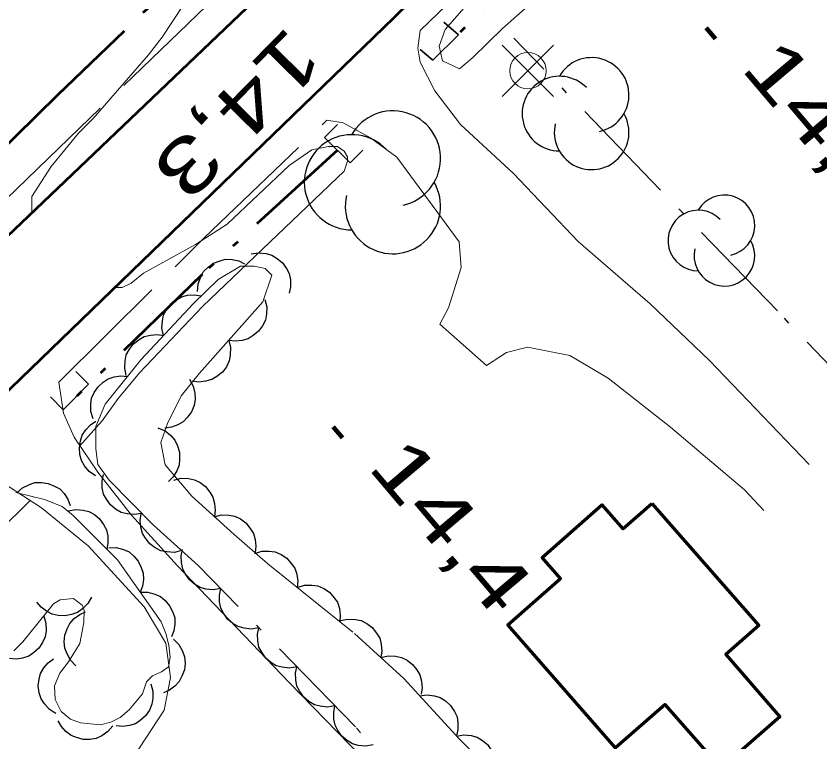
# Model space of a CAD drawing. Extents: x 386081 to 389416, y 5130568 to 5134082.
# Drawn here: x 387291.92 to 387336.1, y 5132178.62 to 5132218.53 of the extents above; entities that cross this region are included whole.
import ezdxf

# ---------------------------------------------------------------- set-up
doc = ezdxf.new("R2010")
doc.units = 0
doc.header["$LTSCALE"] = 1.2
for name, pattern in [('DASH_DOUBLE_DOT', [9.2, 5, -1.2, 0.3, -1.2, 0.3, -1.2]), ('DOT_DASHED', [7.7, 5, -1.2, 0.3, -1.2]), ('LONG_DASHED', [7.5, 6, -1.5])]:
    doc.linetypes.add(name, pattern=pattern)
for name, color, linetype, lineweight in [('19', 7, 'Continuous', 13), ('2', 7, 'Continuous', 13), ('21', 7, 'LONG_DASHED', 35), ('26', 7, 'Continuous', 35), ('3', 7, 'Continuous', 140), ('31', 7, 'Continuous', 70), ('36', 7, 'Continuous', 13), ('4', 7, 'DASH_DOUBLE_DOT', 53), ('41', 7, 'DOT_DASHED', 25), ('44', 7, 'Continuous', 25)]:
    doc.layers.add(name, color=color, linetype=linetype, lineweight=lineweight)

msp = doc.modelspace()

# ---------------------------------------------------------------- linework, layer by layer
at = {"layer": '19'}
for points in [[(387335.51, 5132193.87), (387330.03, 5132199.59), (387326.78, 5132202.7), (387322.82, 5132206.13), (387319.26, 5132209.88), (387316.35, 5132212.57), (387314.94, 5132214.42), (387314.13, 5132215.99), (387314, 5132216.76), (387314.14, 5132217.73)], [(387309, 5132212.8), (387309.89, 5132212.66), (387311.41, 5132211.83), (387312.84, 5132210.78), (387316.27, 5132206.11), (387316.38, 5132204.71), (387315.68, 5132202.49), (387315.22, 5132201.59), (387317.77, 5132199.32), (387318.87, 5132200.04), (387320.03, 5132200.32), (387322.36, 5132199.86), (387324.46, 5132198.62), (387327.9, 5132195.93), (387331.96, 5132192.48), (387333.02, 5132191.34)], [(387294.27, 5132198.41), (387294.52, 5132196.69), (387295.11, 5132195.38), (387296.41, 5132193.46), (387298.26, 5132191.09), (387300.79, 5132188.3), (387306.91, 5132181.91), (387315.58, 5132173.01), (387318.59, 5132168.58)], [(387288.98, 5132193.51), (387290.53, 5132193.29), (387293.31, 5132191.5), (387295.88, 5132189.4), (387298.96, 5132186.05), (387300.16, 5132184.05), (387300.4, 5132182.17), (387300.06, 5132180.37), (387297.7, 5132176.75), (387294.77, 5132173.42)]]:
    msp.add_lwpolyline(points, dxfattribs=at)
at = {"layer": '2'}
for points in [[(387292.79, 5132207.75), (387292.79, 5132208.61), (387293.85, 5132210.26), (387295.35, 5132212.1), (387296.15, 5132212.9), (387299.2, 5132216.39), (387299.95, 5132217.37), (387301.13, 5132219.15), (387304.17, 5132222.13), (387330.72, 5132247.76), (387336.49, 5132252.9), (387339.94, 5132256.42), (387350.61, 5132266.83), (387352.3, 5132268.05), (387359.5, 5132272.69)], [(387295.43, 5132194.9), (387296.66, 5132196.28), (387297.53, 5132197.51), (387298.71, 5132198.92), (387302.19, 5132202.59), (387309.95, 5132210), (387310.14, 5132210.55), (387310.14, 5132210.8), (387309.96, 5132211.11), (387309.59, 5132211.36), (387309.1, 5132211.36), (387308.17, 5132211.18), (387306.93, 5132210.32), (387303.52, 5132207.08), (387301.78, 5132205.98), (387298.93, 5132204.39), (387298.25, 5132203.84), (387297.76, 5132203.6), (387297.39, 5132203.6)], [(387266.36, 5132168.51), (387267.62, 5132169.09), (387270.04, 5132170.67), (387271.83, 5132172.29), (387278.46, 5132180.13), (387280.4, 5132181.76), (387283.41, 5132183.92), (387289.2, 5132188.45), (387292.7, 5132191.89)]]:
    msp.add_lwpolyline(points, dxfattribs=at)
msp.add_lwpolyline([(387329.65, 5132229.05), (387325.92, 5132224.88), (387322.43, 5132221.2), (387318.65, 5132217.84), (387317.03, 5132216.25), (387316.29, 5132215.63), (387315.36, 5132216.07), (387315.18, 5132216.87), (387315.5, 5132217.79), (387316.93, 5132219.45), (387321.96, 5132224.53), (387329.05, 5132231.27), (387329.78, 5132230.9), (387330.21, 5132230.09), (387330.27, 5132229.79), (387330.21, 5132229.6)], close=True, dxfattribs=at)
at = {"layer": '21'}
msp.add_line((387314.14, 5132217.73), (387328.73, 5132231.92), dxfattribs=at)
for points in [[(387559.78, 5132467.9), (387547.05, 5132455.63), (387529.68, 5132439.13), (387509.18, 5132419.17), (387475.58, 5132387.34), (387460.99, 5132373.08), (387444.91, 5132357.61), (387431.84, 5132344.48), (387417.82, 5132331.23), (387408.06, 5132321.28), (387397.84, 5132311.09), (387382.67, 5132296.51), (387366.78, 5132281.59), (387351.61, 5132266.75), (387342.14, 5132257.75), (387333.42, 5132249.15), (387330.68, 5132246.34), (387329.25, 5132245.05), (387325.03, 5132240.88), (387315.96, 5132231.51), (387312.59, 5132228.76), (387303.02, 5132219.72), (387274.55, 5132192.18)], [(387294.27, 5132198.41), (387302.24, 5132206.32), (387309, 5132212.8)]]:
    msp.add_lwpolyline(points, dxfattribs=at)
at = {"layer": '21', "linetype": 'Continuous', "lineweight": 53}
for points in [[(387012.51, 5131910.8), (387021.08, 5131926.01), (387027.11, 5131935.62), (387032.84, 5131944.26), (387041.79, 5131956.43), (387052.62, 5131969.96), (387063.03, 5131981.26), (387078.48, 5131997.51), (387098.33, 5132017.4), (387121.9, 5132040.2), (387177.29, 5132094.24), (387231.65, 5132148.34), (387255.86, 5132172.16), (387275.84, 5132191.54), (387323.76, 5132237.29), (387346.1, 5132259.65), (387398.36, 5132310.48), (387454.62, 5132364.63)], [(387190.72, 5132099), (387248.29, 5132155.99), (387268.9, 5132176.09), (387312.71, 5132218.45), (387334.53, 5132239.9), (387361.38, 5132266.11), (387385.04, 5132289.01), (387424.23, 5132327.22)]]:
    msp.add_lwpolyline(points, dxfattribs=at)
at = {"layer": '26'}
for p, q in [((387316.23, 5132217.5), (387315.43, 5132218.2)), ((387316.23, 5132217.5), (387315.43, 5132218.2)), ((387316.23, 5132217.5), (387314.83, 5132216.1)), ((387316.23, 5132217.5), (387314.83, 5132216.1)), ((387314.83, 5132216.1), (387314.13, 5132216.7)), ((387314.83, 5132216.1), (387314.13, 5132216.7)), ((387308.88, 5132211.86), (387309.58, 5132212.56)), ((387308.88, 5132211.86), (387309.58, 5132212.56)), ((387310.28, 5132210.46), (387308.88, 5132211.86)), ((387310.28, 5132210.46), (387308.88, 5132211.86)), ((387310.28, 5132210.46), (387310.98, 5132211.16)), ((387310.28, 5132210.46), (387310.98, 5132211.16)), ((387295.91, 5132198.29), (387295.21, 5132198.99)), ((387295.91, 5132198.29), (387295.21, 5132198.99)), ((387295.91, 5132198.29), (387294.51, 5132196.89)), ((387295.91, 5132198.29), (387294.51, 5132196.89)), ((387294.51, 5132196.89), (387293.81, 5132197.59)), ((387294.51, 5132196.89), (387293.81, 5132197.59))]:
    msp.add_line(p, q, dxfattribs=at)
at = {"layer": '3'}
for p, q in [((387329.86, 5132217.88), (387330.37, 5132217.27)), ((387309.35, 5132195.95), (387309.86, 5132195.34))]:
    msp.add_line(p, q, dxfattribs=at)
at = {"layer": '31'}
msp.add_lwpolyline([(387326.87, 5132191.74), (387332.74, 5132185.02), (387330.93, 5132183.43), (387333.91, 5132180.01), (387330.67, 5132177.18), (387327.6, 5132180.68), (387324.86, 5132178.29), (387318.95, 5132185.06), (387321.85, 5132187.6), (387320.83, 5132188.77), (387324.12, 5132191.65), (387325.27, 5132190.34)], close=True, dxfattribs=at)
at = {"layer": '36'}
for p, q in [((387321.46, 5132214.11), (387318.64, 5132216.93)), ((387318.64, 5132214.11), (387321.46, 5132216.93))]:
    msp.add_line(p, q, dxfattribs=at)
msp.add_circle((387320.054, 5132215.525), 1, dxfattribs=at)
at = {"layer": '4'}
for points in [[(387329.27, 5132230.38), (387321.7, 5132223.3), (387315.53, 5132216.8)], [(387305.81, 5132225.36), (387294.18, 5132214.16), (387280.25, 5132200.48), (387273.02, 5132193.08)], [(387309.58, 5132211.16), (387302.15, 5132204.33), (387295.21, 5132197.59)]]:
    msp.add_lwpolyline(points, dxfattribs=at)
at = {"layer": '41'}
msp.add_lwpolyline([(387339.53, 5132196.26), (387333.77, 5132202.32), (387319.28, 5132217.32)], dxfattribs=at)
at = {"layer": '44'}
for points in [[(387304.84, 5132205.45), (387305.25, 5132205.52), (387305.66, 5132205.47), (387305.98, 5132205.39), (387306.28, 5132205.21), (387306.56, 5132204.97), (387306.78, 5132204.65), (387306.93, 5132204.37), (387307, 5132204.02), (387307.01, 5132203.65), (387306.94, 5132203.3)], [(387301.9, 5132203.39), (387301.92, 5132203.81), (387302.07, 5132204.19), (387302.22, 5132204.48), (387302.47, 5132204.73), (387302.77, 5132204.94), (387303.13, 5132205.08), (387303.44, 5132205.16), (387303.8, 5132205.15), (387304.16, 5132205.07), (387304.48, 5132204.91)], [(387300.03, 5132200.96), (387299.93, 5132201.37), (387299.96, 5132201.78), (387300.03, 5132202.1), (387300.2, 5132202.41), (387300.42, 5132202.7), (387300.73, 5132202.93), (387301.01, 5132203.1), (387301.35, 5132203.18), (387301.72, 5132203.21), (387302.08, 5132203.15)], [(387305.6, 5132202.95), (387305.7, 5132202.54), (387305.69, 5132202.14), (387305.63, 5132201.81), (387305.47, 5132201.5), (387305.25, 5132201.2), (387304.95, 5132200.96), (387304.68, 5132200.78), (387304.34, 5132200.69), (387303.97, 5132200.66), (387303.61, 5132200.7)], [(387297.98, 5132198.77), (387297.89, 5132199.18), (387297.91, 5132199.58), (387297.98, 5132199.91), (387298.15, 5132200.22), (387298.38, 5132200.51), (387298.68, 5132200.74), (387298.96, 5132200.91), (387299.3, 5132200.99), (387299.67, 5132201.02), (387300.03, 5132200.96)], [(387303.61, 5132200.7), (387303.71, 5132200.3), (387303.69, 5132199.89), (387303.64, 5132199.57), (387303.48, 5132199.25), (387303.26, 5132198.96), (387302.96, 5132198.72), (387302.68, 5132198.54), (387302.34, 5132198.45), (387301.97, 5132198.41), (387301.62, 5132198.46)], [(387296.15, 5132196.39), (387296.03, 5132196.79), (387296.03, 5132197.19), (387296.07, 5132197.52), (387296.22, 5132197.84), (387296.43, 5132198.15), (387296.71, 5132198.4), (387296.98, 5132198.59), (387297.32, 5132198.69), (387297.68, 5132198.75), (387298.04, 5132198.72)], [(387301.46, 5132198.56), (387301.66, 5132198.19), (387301.75, 5132197.8), (387301.77, 5132197.47), (387301.7, 5132197.12), (387301.56, 5132196.78), (387301.34, 5132196.47), (387301.11, 5132196.23), (387300.81, 5132196.06), (387300.46, 5132195.93), (387300.1, 5132195.88)], [(387296.29, 5132193.25), (387295.94, 5132193.49), (387295.69, 5132193.81), (387295.52, 5132194.09), (387295.43, 5132194.43), (387295.4, 5132194.8), (387295.47, 5132195.18), (387295.56, 5132195.49), (387295.76, 5132195.78), (387296.01, 5132196.05), (387296.31, 5132196.25)], [(387299.72, 5132195.89), (387300.11, 5132195.73), (387300.42, 5132195.47), (387300.64, 5132195.22), (387300.8, 5132194.91), (387300.9, 5132194.55), (387300.91, 5132194.17), (387300.88, 5132193.84), (387300.75, 5132193.52), (387300.55, 5132193.2), (387300.3, 5132192.95)], [(387298.83, 5132191.19), (387298.42, 5132191.12), (387298.02, 5132191.16), (387297.7, 5132191.24), (387297.39, 5132191.42), (387297.11, 5132191.66), (387296.89, 5132191.97), (387296.73, 5132192.25), (387296.66, 5132192.6), (387296.65, 5132192.97), (387296.72, 5132193.32)], [(387300.59, 5132193.02), (387300.99, 5132193.12), (387301.4, 5132193.1), (387301.72, 5132193.04), (387302.04, 5132192.88), (387302.33, 5132192.66), (387302.57, 5132192.36), (387302.74, 5132192.08), (387302.83, 5132191.74), (387302.87, 5132191.37), (387302.82, 5132191.02)], [(387291.97, 5132192.31), (387292.28, 5132192.6), (387292.65, 5132192.77), (387292.96, 5132192.88), (387293.31, 5132192.89), (387293.68, 5132192.84), (387294.03, 5132192.69), (387294.32, 5132192.53), (387294.56, 5132192.28), (387294.77, 5132191.97), (387294.9, 5132191.63)], [(387294.79, 5132191.33), (387295.2, 5132191.41), (387295.6, 5132191.37), (387295.92, 5132191.29), (387296.23, 5132191.12), (387296.51, 5132190.88), (387296.73, 5132190.57), (387296.89, 5132190.28), (387296.96, 5132189.94), (387296.97, 5132189.57), (387296.91, 5132189.21)], [(387301.02, 5132189.14), (387300.62, 5132189.04), (387300.21, 5132189.07), (387299.88, 5132189.13), (387299.57, 5132189.29), (387299.28, 5132189.51), (387299.04, 5132189.82), (387298.87, 5132190.09), (387298.78, 5132190.43), (387298.75, 5132190.8), (387298.8, 5132191.16)], [(387302.8, 5132191), (387303.21, 5132191.11), (387303.61, 5132191.09), (387303.94, 5132191.03), (387304.25, 5132190.88), (387304.55, 5132190.66), (387304.79, 5132190.36), (387304.97, 5132190.09), (387305.07, 5132189.75), (387305.1, 5132189.38), (387305.06, 5132189.02)], [(387297.02, 5132189.3), (387297.43, 5132189.31), (387297.82, 5132189.2), (387298.13, 5132189.07), (387298.4, 5132188.84), (387298.63, 5132188.56), (387298.8, 5132188.21), (387298.91, 5132187.91), (387298.92, 5132187.56), (387298.87, 5132187.19), (387298.74, 5132186.85)], [(387303.17, 5132187.05), (387302.76, 5132186.98), (387302.35, 5132187.02), (387302.03, 5132187.11), (387301.73, 5132187.29), (387301.45, 5132187.53), (387301.23, 5132187.84), (387301.08, 5132188.13), (387301.01, 5132188.48), (387301, 5132188.85), (387301.07, 5132189.2)], [(387305.04, 5132188.99), (387305.43, 5132189.12), (387305.84, 5132189.12), (387306.17, 5132189.08), (387306.49, 5132188.93), (387306.8, 5132188.73), (387307.05, 5132188.44), (387307.24, 5132188.18), (387307.35, 5132187.84), (387307.4, 5132187.47), (387307.37, 5132187.12)], [(387307.37, 5132187.12), (387307.77, 5132187.24), (387308.18, 5132187.24), (387308.51, 5132187.2), (387308.83, 5132187.05), (387309.14, 5132186.85), (387309.39, 5132186.56), (387309.58, 5132186.3), (387309.69, 5132185.96), (387309.74, 5132185.6), (387309.71, 5132185.24)], [(387298.74, 5132186.85), (387299.16, 5132186.86), (387299.55, 5132186.75), (387299.85, 5132186.62), (387300.12, 5132186.39), (387300.36, 5132186.11), (387300.53, 5132185.76), (387300.64, 5132185.45), (387300.65, 5132185.1), (387300.6, 5132184.73), (387300.47, 5132184.4)], [(387305.26, 5132184.9), (387304.85, 5132184.83), (387304.45, 5132184.88), (387304.13, 5132184.96), (387303.83, 5132185.14), (387303.55, 5132185.38), (387303.33, 5132185.7), (387303.17, 5132185.98), (387303.11, 5132186.33), (387303.1, 5132186.7), (387303.17, 5132187.05)], [(387296.06, 5132186.59), (387295.86, 5132186.23), (387295.57, 5132185.94), (387295.3, 5132185.74), (387294.97, 5132185.62), (387294.61, 5132185.56), (387294.23, 5132185.58), (387293.9, 5132185.64), (387293.59, 5132185.81), (387293.3, 5132186.03), (387293.07, 5132186.31)], [(387293.44, 5132185.54), (387293.56, 5132185.15), (387293.57, 5132184.74), (387293.52, 5132184.41), (387293.38, 5132184.09), (387293.17, 5132183.78), (387292.88, 5132183.53), (387292.62, 5132183.34), (387292.28, 5132183.23), (387291.92, 5132183.18), (387291.56, 5132183.21)], [(387295.21, 5132182.81), (387294.91, 5132183.11), (387294.72, 5132183.46), (387294.6, 5132183.77), (387294.57, 5132184.12), (387294.6, 5132184.49), (387294.73, 5132184.85), (387294.88, 5132185.14), (387295.12, 5132185.4), (387295.42, 5132185.62), (387295.74, 5132185.77)], [(387309.76, 5132185.29), (387310.16, 5132185.38), (387310.57, 5132185.36), (387310.89, 5132185.3), (387311.2, 5132185.13), (387311.5, 5132184.91), (387311.73, 5132184.61), (387311.91, 5132184.33), (387311.99, 5132183.99), (387312.02, 5132183.62), (387311.97, 5132183.26)], [(387307.36, 5132182.76), (387306.95, 5132182.68), (387306.54, 5132182.73), (387306.22, 5132182.81), (387305.92, 5132182.99), (387305.64, 5132183.23), (387305.42, 5132183.55), (387305.27, 5132183.83), (387305.2, 5132184.18), (387305.19, 5132184.55), (387305.26, 5132184.9)], [(387300.58, 5132184.27), (387300.87, 5132183.98), (387301.07, 5132183.62), (387301.18, 5132183.31), (387301.21, 5132182.96), (387301.17, 5132182.59), (387301.04, 5132182.23), (387300.89, 5132181.94), (387300.65, 5132181.69), (387300.35, 5132181.47), (387300.02, 5132181.32)], [(387294.1, 5132180.19), (387293.75, 5132180.41), (387293.48, 5132180.72), (387293.29, 5132180.99), (387293.19, 5132181.33), (387293.14, 5132181.7), (387293.19, 5132182.08), (387293.27, 5132182.39), (387293.45, 5132182.7), (387293.69, 5132182.98), (387293.98, 5132183.19)], [(387311.97, 5132183.26), (387312.38, 5132183.36), (387312.78, 5132183.34), (387313.11, 5132183.27), (387313.42, 5132183.11), (387313.71, 5132182.88), (387313.95, 5132182.58), (387314.12, 5132182.31), (387314.21, 5132181.96), (387314.24, 5132181.59), (387314.18, 5132181.24)], [(387309.45, 5132180.61), (387309.04, 5132180.53), (387308.64, 5132180.58), (387308.32, 5132180.66), (387308.01, 5132180.84), (387307.73, 5132181.08), (387307.52, 5132181.4), (387307.36, 5132181.69), (387307.29, 5132182.03), (387307.28, 5132182.4), (387307.36, 5132182.76)], [(387299.32, 5132181.82), (387299.44, 5132181.42), (387299.44, 5132181.02), (387299.39, 5132180.69), (387299.25, 5132180.37), (387299.04, 5132180.06), (387298.75, 5132179.81), (387298.48, 5132179.62), (387298.15, 5132179.52), (387297.78, 5132179.47), (387297.42, 5132179.5)], [(387314.1, 5132181.16), (387314.52, 5132181.22), (387314.92, 5132181.16), (387315.24, 5132181.07), (387315.53, 5132180.88), (387315.8, 5132180.63), (387316.01, 5132180.3), (387316.16, 5132180.01), (387316.21, 5132179.67), (387316.21, 5132179.3), (387316.13, 5132178.95)], [(387311.55, 5132178.46), (387311.13, 5132178.39), (387310.73, 5132178.43), (387310.41, 5132178.51), (387310.11, 5132178.7), (387309.83, 5132178.94), (387309.61, 5132179.25), (387309.46, 5132179.54), (387309.39, 5132179.88), (387309.38, 5132180.25), (387309.45, 5132180.61)], [(387297.23, 5132179.51), (387296.97, 5132179.19), (387296.63, 5132178.96), (387296.33, 5132178.81), (387295.98, 5132178.76), (387295.61, 5132178.76), (387295.24, 5132178.86), (387294.94, 5132178.97), (387294.66, 5132179.19), (387294.42, 5132179.47), (387294.24, 5132179.78)], [(387316.12, 5132178.94), (387316.53, 5132179.02), (387316.94, 5132178.97), (387317.26, 5132178.89), (387317.56, 5132178.71), (387317.84, 5132178.48), (387318.06, 5132178.16), (387318.22, 5132177.88), (387318.29, 5132177.53), (387318.3, 5132177.16), (387318.24, 5132176.81)]]:
    msp.add_lwpolyline(points, dxfattribs=at)
at = {"layer": '44', "linetype": 'DOT_DASHED', "lineweight": 13}
for points in [[(387315.6, 5132173.39), (387310.58, 5132179.45), (387301.93, 5132188.32), (387299.48, 5132190.54), (387297.03, 5132193.01), (387296.42, 5132193.88), (387296.3, 5132194.74), (387296.31, 5132195.97), (387296.81, 5132197.2), (387298.8, 5132199.65), (387301.66, 5132202.71), (387303.02, 5132204.05), (387304.26, 5132204.78), (387305, 5132204.78), (387305.62, 5132204.65), (387305.98, 5132204.28), (387305.48, 5132202.81), (387302, 5132198.89), (387301.01, 5132197.67), (387300.26, 5132196.19), (387299.88, 5132195.09), (387300.12, 5132193.86), (387301.58, 5132192.13), (387303.91, 5132190.03), (387305.75, 5132188.42), (387310.53, 5132184.58), (387313.23, 5132182.11), (387316.29, 5132178.77), (387319.84, 5132175.19)], [(387291.9, 5132192.33), (387293.49, 5132191.96), (387294.45, 5132191.57), (387295.05, 5132191.07), (387297.49, 5132188.63), (387299.89, 5132185.22), (387300.15, 5132184.59), (387300.31, 5132183.94), (387300.39, 5132183.29), (387300.29, 5132182.76), (387299.91, 5132182.47), (387299.41, 5132182.26), (387299.09, 5132181.93), (387298.86, 5132181.26), (387298.14, 5132180.38), (387297.64, 5132179.96), (387297.13, 5132179.71), (387296.56, 5132179.57), (387295.47, 5132179.67), (387294.92, 5132179.87), (387294.4, 5132180.3), (387294.07, 5132180.95), (387294.04, 5132181.7), (387294.32, 5132182.4), (387294.81, 5132183.03), (387295.43, 5132184.03), (387295.64, 5132185.19), (387295.66, 5132185.87), (387295.55, 5132186.15), (387295.07, 5132186.5), (387294.34, 5132186.43), (387293.98, 5132186.21), (387292.3, 5132184.13), (387291.8, 5132183.63)]]:
    msp.add_lwpolyline(points, dxfattribs=at)
at = {"layer": '44'}
for centre, radius, start, end in [((387323.557, 5132214.193), 2.053, 282.2692, 149.7263), ((387321.792, 5132213.167), 2.053, 44.1154, 269.804), ((387312.634, 5132210.699), 2.619, 282.2692, 149.7263), ((387323.557, 5132212.14), 2.053, 166.9369, 29.6212), ((387310.382, 5132209.389), 2.619, 44.1154, 269.804), ((387312.634, 5132208.08), 2.619, 166.9369, 29.6212), ((387330.857, 5132207.022), 1.668, 282.2692, 149.7263), ((387329.422, 5132206.188), 1.668, 44.1154, 269.804), ((387330.857, 5132205.354), 1.668, 166.9369, 29.6212)]:
    msp.add_arc(centre, radius, start, end, dxfattribs=at)

# ---------------------------------------------------------------- texts
at = {"layer": '3', "width": 1.4}
for s, rotation, p in [('14,3   ', 225.47, (387306.9, 5132218.08)), ('14,4   ', 310.294, (387331.69, 5132215.66)), ('14,4   ', 310.294, (387311.18, 5132193.73))]:
    msp.add_text(s, height=3, rotation=rotation, dxfattribs=at).set_placement(p)

doc.saveas('drawing.dxf')
